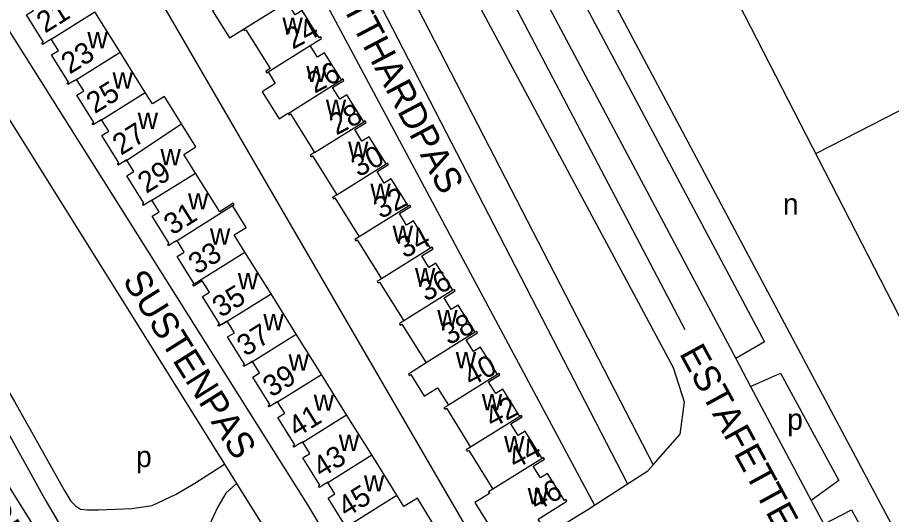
# Model space of a CAD drawing. Extents: x 158848 to 160613, y 385889 to 387762.
# Drawn here: x 159153.5 to 159319.2, y 387022.2 to 387116.4 of the extents above; entities that cross this region are included whole.
import ezdxf

# ---------------------------------------------------------------- set-up
doc = ezdxf.new("R2010")
doc.units = 0
for name, color, linetype in [('BLT_Basislijn', 7, 'Continuous'), ('BLT_Bebouwing', 7, 'Continuous'), ('BLT_Centroide', 7, 'Continuous'), ('BLT_Huisnummer', 7, 'Continuous'), ('BLT_Huisnummer_ tussenligend', 7, 'Continuous'), ('BLT_Onderverdeling_panden', 7, 'Continuous'), ('BLT_Straatnaam', 7, 'Continuous')]:
    doc.layers.add(name, color=color, linetype=linetype)

msp = doc.modelspace()

# ---------------------------------------------------------------- linework, layer by layer
at = {"layer": 'BLT_Basislijn'}
for p, q in [((159194.11, 387186.62), (159274.06, 387031.68)), ((159188.68, 387184.06), (159269.19, 387028.04)), ((159193.02, 387154.57), (159262.91, 387024.01)), ((159169.08, 387139.45), (159243.17, 387011.94)), ((159332.92, 386994.75), (159255.77, 387139.62)), ((159243.85, 387126.26), (159280.03, 387057.32)), ((159252.49, 387121.75), (159289.7, 387051.79)), ((159342.86, 387110.13), (159304.92, 387090.64)), ((159289.7, 387051.79), (159292.51, 387046.52)), ((159292.51, 387046.52), (159303.99, 387024.92)), ((159262.91, 387024.01), (159269.19, 387028.04)), ((159261.66, 387023.2), (159262.91, 387024.01)), ((159303.99, 387024.92), (159306.4, 387020.4)), ((159243.17, 387011.94), (159261.66, 387023.2))]:
    msp.add_line(p, q, dxfattribs=at)
for points in [[(159274.06, 387031.68), (159279.14, 387037.44), (159279.95, 387043.54), (159277.92, 387050.05), (159203.93, 387187.95), (159199.46, 387188.76), (159194.11, 387186.62)], [(159327.68, 387046.25), (159282.04, 387135.06), (159341.62, 387165.68)], [(159250.83, 387125.25), (159256.3, 387127.98), (159295.18, 387054.99), (159289.7, 387051.79)], [(159145.06, 387124.74), (159208.51, 387024.1), (159222.28, 387001.08), (159222.83, 387000.51), (159223.59, 387000.22), (159224.44, 387000.38), (159225.59, 387000.9), (159233.73, 387006.19), (159243.17, 387011.94)], [(159150.75, 387099.08), (159176.22, 387058.3)], [(159176.22, 387058.3), (159192.77, 387031.79)], [(159137.97, 387049.83), (159140.6, 387049.83), (159141.98, 387049.49), (159142.97, 387048.99), (159144.37, 387048.23), (159145.02, 387047.58), (159145.74, 387046.72), (159147.69, 387044.46), (159148.49, 387043.39), (159149.49, 387041.67), (159158.97, 387024.7), (159165.54, 387013.55), (159171.8, 387002.23), (159176.54, 386994.29), (159180.35, 386987.43), (159186.41, 386976.78)], [(159179.86, 386982.75), (159137.97, 387049.83)], [(159292.51, 387046.52), (159298.17, 387049.01), (159309.23, 387028.67), (159303.99, 387024.92)], [(159151.83, 387045.6), (159152.97, 387043.65), (159162.28, 387026.97)], [(159166.81, 387023.11), (159168.9, 387023.11), (159175.18, 387023.41), (159179.07, 387023.97), (159183.6, 387026.1), (159187.16, 387028.17), (159192.77, 387031.79)], [(159192.77, 387031.79), (159195.05, 387028.15)], [(159269.19, 387028.04), (159273.04, 387030.52), (159274.06, 387031.68)], [(159162.28, 387026.97), (159163.61, 387024.78), (159164.52, 387023.86), (159165.44, 387023.25), (159166.81, 387023.11)], [(159195.05, 387028.15), (159192.99, 387026.26), (159191.51, 387023.71), (159189.88, 387020.15), (159188.22, 387016.23), (159186.89, 387012.82), (159186.16, 387010.36), (159182.58, 386995.58)], [(159195.05, 387028.15), (159215.7, 386995.08), (159195.96, 386982.75)], [(159306.4, 387020.4), (159311.62, 387023.13), (159339.73, 386971.98)]]:
    msp.add_lwpolyline(points, dxfattribs=at)
at = {"layer": 'BLT_Bebouwing'}
for p, q in [((159172.98, 387109.84), (159168.21, 387117.47)), ((159159.92, 387112.34), (159159.46, 387112.05)), ((159159.93, 387112.31), (159159.92, 387112.34)), ((159177.75, 387102.21), (159172.98, 387109.84)), ((159164.69, 387104.7), (159164.23, 387104.41)), ((159164.71, 387104.69), (159164.69, 387104.7)), ((159204.8, 387098.28), (159204.84, 387098.21)), ((159169.45, 387097.07), (159168.99, 387096.78)), ((159169.46, 387097.04), (159169.45, 387097.07)), ((159174.21, 387089.44), (159173.76, 387089.16)), ((159174.23, 387089.41), (159174.21, 387089.44)), ((159178.99, 387081.82), (159178.52, 387081.53)), ((159179.01, 387081.78), (159178.99, 387081.82)), ((159183.76, 387074.18), (159183.29, 387073.89)), ((159183.77, 387074.15), (159183.76, 387074.18)), ((159201.59, 387064.04), (159196.65, 387071.94)), ((159206.36, 387056.41), (159201.59, 387064.04)), ((159193.28, 387058.9), (159192.19, 387058.22)), ((159193.3, 387058.88), (159193.28, 387058.9)), ((159211.13, 387048.78), (159206.36, 387056.41)), ((159198.06, 387051.27), (159197.6, 387050.98)), ((159198.07, 387051.25), (159198.06, 387051.27)), ((159230.99, 387050.96), (159227.62, 387048.85)), ((159215.9, 387041.15), (159211.13, 387048.78)), ((159202.82, 387043.65), (159202.36, 387043.36)), ((159202.84, 387043.61), (159202.82, 387043.65)), ((159220.67, 387033.52), (159215.9, 387041.15)), ((159207.58, 387036.03), (159207.12, 387035.74)), ((159207.61, 387035.98), (159207.58, 387036.03)), ((159225.45, 387025.89), (159220.67, 387033.52)), ((159212.34, 387028.37), (159211.89, 387028.09)), ((159212.36, 387028.34), (159212.34, 387028.37))]:
    msp.add_line(p, q, dxfattribs=at)
for points in [[(159192.95, 387122.68), (159192.13, 387122.17), (159192.3, 387121.9), (159192.58, 387122.07), (159193.96, 387119.85), (159190.51, 387117.7), (159193.71, 387112.58), (159196.35, 387114.2)], [(159159.46, 387112.05), (159158.33, 387111.33), (159158.16, 387111.6), (159158.43, 387111.77), (159155.23, 387116.93), (159156.56, 387117.76), (159155.2, 387119.97)], [(159209.03, 387111.13), (159211.17, 387112.47), (159211, 387112.75), (159210.72, 387112.57), (159207.49, 387117.73), (159206.17, 387116.92), (159204.8, 387119.15), (159206.94, 387120.46), (159206.77, 387120.73), (159206.49, 387120.55)], [(159196.35, 387114.2), (159196.52, 387113.93), (159196.8, 387114.11), (159201.4, 387106.75), (159200.57, 387106.23), (159200.74, 387105.96), (159201.02, 387106.14)], [(159164.23, 387104.41), (159163.09, 387103.7), (159162.92, 387103.98), (159163.2, 387104.14), (159159.99, 387109.32), (159161.3, 387110.15), (159159.93, 387112.31)], [(159214.95, 387104.6), (159211.72, 387109.75), (159210.41, 387108.93), (159209.03, 387111.13)], [(159168.99, 387096.78), (159167.86, 387096.07), (159167.69, 387096.34), (159167.96, 387096.51), (159164.76, 387101.68), (159166.07, 387102.5), (159164.71, 387104.69)], [(159201.02, 387106.14), (159202.4, 387103.93), (159199.88, 387102.36), (159203.1, 387097.21), (159204.8, 387098.28)], [(159219.17, 387096.64), (159215.95, 387101.78), (159214.62, 387100.95), (159213.25, 387103.17), (159215.4, 387104.51), (159215.23, 387104.78), (159214.95, 387104.6)], [(159184.62, 387096.29), (159181.37, 387101.48), (159179.1, 387100.06), (159177.75, 387102.21)], [(159204.84, 387098.21), (159204.97, 387098.01), (159205.25, 387098.18), (159209.85, 387090.82)], [(159173.76, 387089.16), (159172.62, 387088.44), (159172.45, 387088.71), (159172.72, 387088.88), (159169.51, 387094.06), (159170.82, 387094.88), (159169.46, 387097.04)], [(159187.29, 387086.95), (159185.07, 387090.49), (159187.35, 387091.91), (159184.62, 387096.29)], [(159223.39, 387088.67), (159220.17, 387093.84), (159218.83, 387093.01), (159217.46, 387095.2), (159219.62, 387096.55), (159219.45, 387096.82), (159219.17, 387096.64)], [(159209.85, 387090.82), (159209.03, 387090.31), (159209.2, 387090.04), (159209.48, 387090.21), (159214.08, 387082.85)], [(159178.52, 387081.53), (159177.39, 387080.81), (159177.22, 387081.08), (159177.49, 387081.25), (159174.27, 387086.43), (159175.59, 387087.25), (159174.23, 387089.41)], [(159227.62, 387080.69), (159224.39, 387085.86), (159223.05, 387085.03), (159221.68, 387087.23), (159223.83, 387088.57), (159223.67, 387088.85), (159223.39, 387088.67)], [(159194.29, 387080.78), (159194.58, 387080.96), (159194.41, 387081.23), (159191.86, 387079.63), (159187.29, 387086.95)], [(159183.29, 387073.89), (159182.15, 387073.18), (159181.99, 387073.45), (159182.26, 387073.62), (159179.06, 387078.78), (159180.38, 387079.61), (159179.01, 387081.78)], [(159214.08, 387082.85), (159213.25, 387082.34), (159213.42, 387082.06), (159213.7, 387082.24), (159218.3, 387074.88)], [(159196.65, 387071.94), (159194.59, 387075.23), (159196.87, 387076.66), (159194.29, 387080.78)], [(159231.85, 387072.71), (159228.62, 387077.88), (159227.29, 387077.06), (159225.93, 387079.27), (159228.07, 387080.6), (159227.9, 387080.87), (159227.62, 387080.69)], [(159218.3, 387074.88), (159217.48, 387074.36), (159217.65, 387074.09), (159217.93, 387074.27), (159222.53, 387066.91)], [(159187.03, 387065.98), (159183.81, 387071.15), (159185.13, 387071.98), (159183.77, 387074.15)], [(159236.08, 387064.74), (159232.84, 387069.9), (159231.51, 387069.08), (159230.15, 387071.29), (159232.3, 387072.61), (159232.13, 387072.89), (159231.85, 387072.71)], [(159191.53, 387058.18), (159191.8, 387058.35), (159188.58, 387063.53), (159189.9, 387064.36), (159188.52, 387066.55), (159186.93, 387065.54), (159186.76, 387065.81), (159187.03, 387065.98)], [(159222.53, 387066.91), (159221.71, 387066.39), (159221.88, 387066.12), (159222.15, 387066.3), (159226.75, 387058.94)], [(159234.39, 387063.31), (159236.53, 387064.64), (159236.36, 387064.91), (159236.08, 387064.74)], [(159240.31, 387056.77), (159237.08, 387061.93), (159235.76, 387061.11), (159234.39, 387063.31)], [(159192.19, 387058.22), (159191.7, 387057.91), (159191.53, 387058.18)], [(159197.6, 387050.98), (159196.46, 387050.27), (159196.29, 387050.54), (159196.56, 387050.71), (159193.35, 387055.89), (159194.66, 387056.7), (159193.3, 387058.88)], [(159226.75, 387058.94), (159225.93, 387058.42), (159226.1, 387058.15), (159226.38, 387058.33), (159230.99, 387050.96)], [(159244.54, 387048.8), (159241.31, 387053.96), (159239.99, 387053.13), (159238.61, 387055.34), (159240.76, 387056.68), (159240.59, 387056.95), (159240.31, 387056.77)], [(159202.36, 387043.36), (159201.22, 387042.65), (159201.05, 387042.92), (159201.33, 387043.09), (159198.12, 387048.25), (159199.43, 387049.06), (159198.07, 387051.25)], [(159227.62, 387048.85), (159227.79, 387048.58), (159228.07, 387048.76), (159230.64, 387044.64), (159233.18, 387046.23), (159235.21, 387042.99)], [(159248.77, 387040.83), (159245.52, 387045.99), (159244.18, 387045.18), (159242.83, 387047.39), (159244.99, 387048.7), (159244.82, 387048.97), (159244.54, 387048.8)], [(159207.12, 387035.74), (159205.98, 387035.03), (159205.81, 387035.3), (159206.08, 387035.47), (159202.87, 387040.62), (159204.19, 387041.45), (159202.84, 387043.61)], [(159235.21, 387042.99), (159234.38, 387042.47), (159234.55, 387042.2), (159234.83, 387042.37), (159239.43, 387035.01)], [(159252.99, 387032.86), (159249.76, 387038.02), (159248.44, 387037.2), (159247.07, 387039.4), (159249.22, 387040.73), (159249.05, 387041.01), (159248.77, 387040.83)], [(159211.89, 387028.09), (159210.76, 387027.39), (159210.59, 387027.66), (159210.87, 387027.83), (159207.64, 387033), (159208.96, 387033.82), (159207.61, 387035.98)], [(159239.43, 387035.01), (159238.61, 387034.49), (159238.78, 387034.22), (159239.06, 387034.4), (159243.66, 387027.03)], [(159243.66, 387027.03), (159242.84, 387026.52), (159243, 387026.25), (159240.22, 387024.51), (159244.79, 387017.2), (159247.57, 387018.94), (159249.1, 387016.49), (159253.86, 387019.47), (159253.7, 387019.74), (159253.36, 387019.53), (159252.21, 387021.39), (159257.66, 387024.79), (159257.49, 387025.06), (159257.21, 387024.89), (159253.99, 387030.04), (159252.65, 387029.22), (159251.29, 387031.43), (159253.44, 387032.76), (159253.27, 387033.03), (159252.99, 387032.86)], [(159216.66, 387020.45), (159215.52, 387019.74), (159215.36, 387020.02), (159215.63, 387020.19), (159212.4, 387025.36), (159213.71, 387026.17), (159212.36, 387028.34)], [(159230.2, 387018.29), (159232.7, 387019.85), (159229.33, 387025.31), (159226.79, 387023.74), (159225.45, 387025.89)]]:
    msp.add_lwpolyline(points, dxfattribs=at)
at = {"layer": 'BLT_Onderverdeling_panden'}
for p, q in [((159196.35, 387114.2), (159206.49, 387120.55)), ((159159.93, 387112.31), (159168.21, 387117.47)), ((159159.46, 387112.05), (159159.93, 387112.31)), ((159164.71, 387104.69), (159172.98, 387109.84)), ((159201.02, 387106.14), (159209.03, 387111.13)), ((159164.23, 387104.41), (159164.71, 387104.69)), ((159204.84, 387098.21), (159214.95, 387104.6)), ((159169.46, 387097.04), (159177.75, 387102.21)), ((159168.99, 387096.78), (159169.46, 387097.04)), ((159174.23, 387089.41), (159184.62, 387096.29)), ((159209.85, 387090.82), (159219.17, 387096.64)), ((159173.76, 387089.16), (159174.23, 387089.41)), ((159214.08, 387082.85), (159223.39, 387088.67)), ((159179.01, 387081.78), (159187.29, 387086.95)), ((159178.52, 387081.53), (159179.01, 387081.78)), ((159183.77, 387074.15), (159194.29, 387080.78)), ((159227.62, 387080.69), (159218.3, 387074.88)), ((159183.29, 387073.89), (159183.77, 387074.15)), ((159187.03, 387065.98), (159196.65, 387071.94)), ((159231.85, 387072.71), (159222.53, 387066.91)), ((159193.3, 387058.88), (159201.59, 387064.04)), ((159236.08, 387064.74), (159226.75, 387058.94)), ((159192.19, 387058.22), (159193.3, 387058.88)), ((159240.31, 387056.77), (159230.99, 387050.96)), ((159198.07, 387051.25), (159206.36, 387056.41)), ((159197.6, 387050.98), (159198.07, 387051.25)), ((159202.84, 387043.61), (159211.13, 387048.78)), ((159244.54, 387048.8), (159235.21, 387042.99)), ((159202.36, 387043.36), (159202.84, 387043.61)), ((159207.61, 387035.98), (159215.9, 387041.15)), ((159248.77, 387040.83), (159239.43, 387035.01)), ((159207.12, 387035.74), (159207.61, 387035.98)), ((159212.36, 387028.34), (159220.67, 387033.52)), ((159252.99, 387032.86), (159243.66, 387027.03)), ((159211.89, 387028.09), (159212.36, 387028.34)), ((159217.14, 387020.71), (159225.45, 387025.89))]:
    msp.add_line(p, q, dxfattribs=at)

# ---------------------------------------------------------------- texts
at = {"layer": 'BLT_Centroide'}
for s, p in [('w', (159203.75, 387113.34)), ('w', (159166.77, 387110.59)), ('w', (159208.26, 387104.19)), ('w', (159171.53, 387102.97)), ('w', (159211.97, 387097.81)), ('w', (159176.3, 387095.31)), ('w', (159180.62, 387088.41)), ('w', (159216.19, 387089.84)), ('w', (159220.41, 387081.88)), ('w', (159185.84, 387080.06)), ('n', (159298.64, 387079.09)), ('w', (159190, 387073.38)), ('w', (159224.64, 387073.88)), ('w', (159228.87, 387065.91)), ('w', (159195.29, 387064.94)), ('w', (159200.13, 387057.16)), ('w', (159233.1, 387057.94)), ('w', (159204.9, 387049.53)), ('w', (159236.61, 387049.97)), ('w', (159209.67, 387041.91)), ('w', (159241.55, 387042)), ('p', (159299.46, 387038.29)), ('w', (159214.44, 387034.28)), ('w', (159245.78, 387034.03)), ('p', (159175.99, 387031.23)), ('w', (159219.2, 387026.62)), ('w', (159250.25, 387024.19))]:
    msp.add_text(s, height=4, dxfattribs=at).set_placement(p)
at = {"layer": 'BLT_Huisnummer'}
for s, rotation, p in [('24', 28.0371, (159205.68, 387110.3)), ('23', 31.9596, (159163.4, 387105.58)), ('28', 28.0371, (159213.99, 387094.05)), ('27', 31.9596, (159173.14, 387090.2)), ('32', 28.0371, (159222.39, 387078.17)), ('31', 31.9596, (159182.87, 387075.07)), ('36', 28.0371, (159230.93, 387062.52)), ('35', 31.9596, (159192.07, 387059.45)), ('40', 28.0371, (159239.48, 387046.39)), ('39', 31.9596, (159201.65, 387044.35)), ('43', 31.9596, (159211.11, 387029.07)), ('46', 28.0371, (159251.93, 387022.84))]:
    msp.add_text(s, height=4, rotation=rotation, dxfattribs=at).set_placement(p)
at = {"layer": 'BLT_Huisnummer_ tussenligend'}
for s, rotation, p in [('21', 31.9596, (159158.75, 387113.36)), ('26', 28.0371, (159209.86, 387101.96)), ('25', 31.9596, (159168.17, 387098.09)), ('30', 28.0371, (159218.14, 387086.1)), ('29', 31.9596, (159177.93, 387082.97)), ('34', 28.0371, (159226.88, 387070.69)), ('33', 31.9596, (159187.53, 387067.61)), ('38', 28.0371, (159235.27, 387054.25)), ('37', 31.9596, (159196.73, 387052.09)), ('42', 28.0371, (159243.54, 387038.57)), ('41', 31.9596, (159206.46, 387036.74)), ('44', 28.0371, (159247.87, 387030.79)), ('45', 31.9596, (159215.85, 387021.58))]:
    msp.add_text(s, height=4, rotation=rotation, dxfattribs=at).set_placement(p)
at = {"layer": 'BLT_Straatnaam'}
for s, rotation, p in [('GOTTHARDPAS', 297.7471, (159210.21, 387127.61)), ('SUSTENPAS', 302.0779, (159173.32, 387066.6)), ('ESTAFETTELAAN', 298.6029, (159278.91, 387052.77)), ('SIMPLONPAS', 302.0777, (159135.65, 387040.65))]:
    msp.add_text(s, height=5, rotation=rotation, dxfattribs=at).set_placement(p)

doc.saveas('drawing.dxf')
